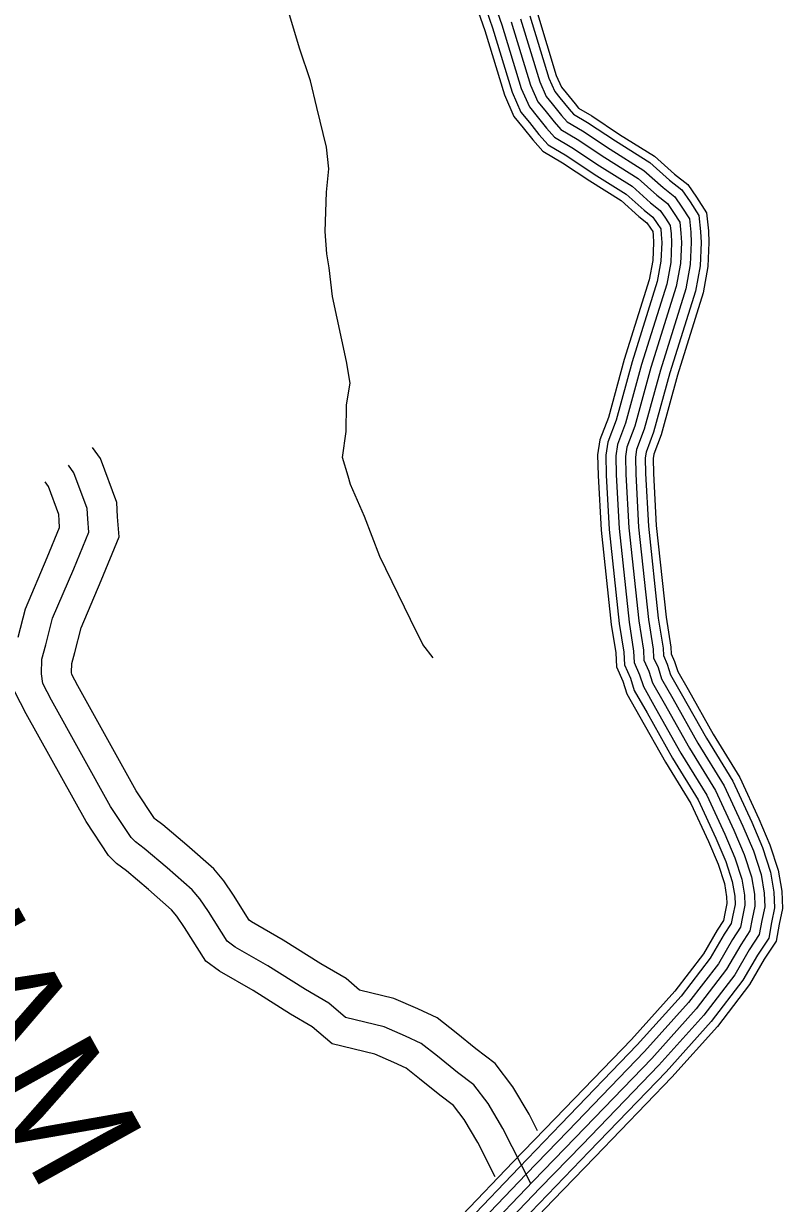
# Model space of a CAD drawing. Extents: x 1551132 to 1791609, y 378168 to 563823.
# Drawn here: x 1601513 to 1603906, y 407426 to 411145 of the extents above; entities that cross this region are included whole.
import ezdxf

# ---------------------------------------------------------------- set-up
doc = ezdxf.new("R2010")
doc.units = 0
for name, color, linetype in [('DESIGN - ROW - Right-of-Way and Easement Labels', 7, 'Continuous'), ('DESIGN - TRANSPORTATION - Text', 7, 'Continuous'), ('SURVEY - PROPERTY - Owners', 7, 'Continuous'), ('SURVEY - TRANSPORTATION - Roads', 7, 'Continuous')]:
    doc.layers.add(name, color=color, linetype=linetype)

msp = doc.modelspace()

# ---------------------------------------------------------------- linework, layer by layer
at = {"layer": 'DESIGN - TRANSPORTATION - Text'}
msp.add_lwpolyline([(1602805.446, 409145.433), (1602772.13, 409188.017), (1602733.373, 409266.761), (1602636.5, 409464.616), (1602588.493, 409591.586), (1602544.086, 409692.455), (1602536.494, 409718.623), (1602519.403, 409776.991), (1602530.67, 409858.968), (1602531.97, 409943.095), (1602543.019, 410011.047), (1602532.078, 410079.341), (1602487.288, 410284.404), (1602476.688, 410374.732), (1602469.38, 410418.924), (1602464.472, 410489.126), (1602468.388, 410613.296), (1602475.53, 410687.315), (1602468.588, 410755.55), (1602438.539, 410880.237), (1602417.856, 410964.714), (1602383.474, 411067.425), (1602303.668, 411335.14)], dxfattribs=at)
at = {"layer": 'SURVEY - PROPERTY - Owners'}
for points in [[(1603051.058, 411150.119), (1603111.94, 410950.814), (1603135.106, 410898.363), (1603156.689, 410871.987), (1603186.105, 410835.461), (1603207.713, 410811.085), (1603259.203, 410780.234), (1603346.259, 410722.783), (1603451.174, 410657.048), (1603510.314, 410604.038), (1603543.88, 410577.471), (1603563.429, 410549.12), (1603582.954, 410518.761), (1603586.42, 410484.644), (1603587.954, 410454.568), (1603584.929, 410388.491), (1603571.829, 410316.564), (1603491.922, 410061.341), (1603441.082, 409875.786), (1603416.082, 409810.051), (1603411.624, 409780.067), (1603412.749, 409723.948), (1603422.14, 409555.502), (1603453.581, 409262.486), (1603468.139, 409170.092), (1603469.647, 409138.008), (1603485.105, 409103.707), (1603496.53, 409067.465), (1603533.512, 409002.78), (1603613.269, 408861.293), (1603695.15, 408727.789), (1603753.174, 408602.661), (1603785.964, 408526.017), (1603808.864, 408455.532), (1603818.014, 408401.297), (1603819.43, 408363.205), (1603810.814, 408323.27), (1603804.231, 408285.302), (1603775.573, 408241.66), (1603730.399, 408164.216), (1603634.534, 408039.471), (1603494.204, 407883.358), (1603252.476, 407632.635), (1603120.446, 407496.431), (1602961.983, 407330.577)], [(1603134.329, 407655.127), (1603107.788, 407707.578), (1603056.573, 407793.981), (1603000.324, 407867.366), (1602939.992, 407913.017), (1602877.735, 407963.352), (1602817.17, 408011.561), (1602756.138, 408039.62), (1602680.415, 408072.254), (1602572.743, 408098.788), (1602530.244, 408134.606), (1602451.129, 408181.257), (1602332.048, 408255.417), (1602231.692, 408313.577), (1602224.743, 408318.561), (1602175.244, 408397.296), (1602144.428, 408442.897), (1602113.187, 408480.598), (1602027.897, 408555.583), (1601951.849, 408619.368), (1601928.141, 408636.911), (1601925.816, 408639.311), (1601868.176, 408726.213), (1601683.964, 409057.255), (1601665.356, 409093.214), (1601664.556, 409100.039), (1601664.981, 409127.823), (1601674.731, 409163.041), (1601694.464, 409240.726), (1601758.162, 409389.755), (1601814.778, 409526.659), (1601809.77, 409589.844), (1601807.636, 409635.187), (1601755.771, 409773.824), (1601730.688, 409808.458)], [(1603112.938, 407488.573), (1603025.073, 407662.202), (1602978.325, 407741.071), (1602933.259, 407799.872), (1602881.893, 407838.732), (1602818.728, 407889.8), (1602767.396, 407930.667), (1602717.781, 407953.476), (1602650.274, 407982.569), (1602528.81, 408012.503), (1602475.536, 408057.404), (1602402.255, 408100.613), (1602283.474, 408174.582), (1602180.46, 408234.283), (1602154.769, 408252.709), (1602096.246, 408345.786), (1602068.888, 408386.279), (1602045.338, 408414.696), (1601966.465, 408484.04), (1601893.459, 408545.275), (1601865.793, 408565.742), (1601852.026, 408579.976), (1601787.57, 408677.153), (1601600.883, 409012.645), (1601573.708, 409065.155), (1601570.183, 409095.264), (1601570.892, 409141.34), (1601583.591, 409187.225), (1601604.883, 409271.044), (1601671.239, 409426.306), (1601718.997, 409541.776), (1601715.655, 409583.902), (1601714.147, 409615.986), (1601671.923, 409728.839), (1601654.315, 409753.156)], [(1601495.918, 409210.492), (1601518.701, 409300.211), (1601587.625, 409461.465), (1601626.849, 409556.318), (1601625.116, 409578.185), (1601624.207, 409597.519), (1601591.267, 409685.571), (1601580.85, 409699.955)], [(1603000.699, 407509.482), (1602945.509, 407618.543), (1602903.051, 407690.17), (1602868.735, 407734.937), (1602826.003, 407767.272), (1602761.963, 407819.048), (1602719.514, 407852.849), (1602680.882, 407870.599), (1602621.275, 407896.291), (1602486.544, 407929.492), (1602422.904, 407983.135), (1602355.239, 408023.028), (1602236.75, 408096.822), (1602131.17, 408158.006), (1602087.454, 408189.366), (1602020.256, 408296.235), (1601996.215, 408331.819), (1601980.065, 408351.303), (1601907.367, 408415.213), (1601837.293, 408473.998), (1601805.811, 408497.282), (1601781.036, 408522.899), (1601710.03, 408629.952), (1601520.959, 408969.736), (1601485.544, 409038.163)]]:
    msp.add_lwpolyline(points, dxfattribs=at)
at = {"layer": 'SURVEY - TRANSPORTATION - Roads'}
for points in [[(1602901.112, 411315.073), (1602967.644, 411122.943), (1603029.584, 410920.171), (1603059.683, 410852.028), (1603088.591, 410816.702), (1603119.09, 410778.826), (1603151.039, 410742.783), (1603212.488, 410705.966), (1603298.81, 410648.998), (1603398.233, 410586.704), (1603453.773, 410536.92), (1603479.131, 410516.844), (1603490.423, 410500.486), (1603497.814, 410488.985), (1603498.931, 410477.968), (1603500.139, 410454.343), (1603497.572, 410398.4), (1603486.506, 410337.606), (1603407.741, 410086.041), (1603357.6, 409903.028), (1603330.718, 409832.351), (1603323.776, 409785.675), (1603325.084, 409720.623), (1603334.684, 409548.377), (1603366.6, 409250.969), (1603380.749, 409161.175), (1603382.816, 409117.199), (1603403.007, 409072.39), (1603415.707, 409032.105), (1603457.231, 408959.47), (1603537.654, 408816.808), (1603617.718, 408686.263), (1603673.05, 408566.951), (1603703.766, 408495.15), (1603723.449, 408434.573), (1603730.574, 408392.33), (1603731.366, 408370.946), (1603724.691, 408340.021), (1603720.916, 408318.228), (1603700.975, 408287.869), (1603657.451, 408213.242), (1603567.044, 408095.606), (1603429.997, 407943.143), (1603189.411, 407693.603), (1603057.248, 407557.258), (1602896.385, 407388.895)], [(1602925.436, 411323.407), (1602992.101, 411130.91), (1603053.733, 410929.155), (1603081.791, 410865.612), (1603108.557, 410832.911), (1603138.739, 410795.426), (1603167.655, 410762.809), (1603226.179, 410727.741), (1603312.719, 410670.632), (1603413.749, 410607.33), (1603470.348, 410556.604), (1603498.114, 410534.62), (1603511.822, 410514.744), (1603522.772, 410497.719), (1603524.58, 410479.927), (1603525.88, 410454.409), (1603523.188, 410395.491), (1603511.522, 410331.439), (1603432.424, 410078.799), (1603382.075, 409895.045), (1603355.742, 409825.809), (1603349.534, 409784.033), (1603350.784, 409721.598), (1603360.325, 409550.469), (1603392.099, 409254.344), (1603406.365, 409163.792), (1603408.274, 409123.299), (1603427.073, 409081.573), (1603439.406, 409042.472), (1603479.597, 408972.17), (1603559.82, 408829.85), (1603640.418, 408698.438), (1603696.542, 408577.418), (1603727.866, 408504.2), (1603748.49, 408440.715), (1603756.207, 408394.964), (1603757.182, 408368.68), (1603749.94, 408335.112), (1603745.34, 408308.578), (1603722.849, 408274.319), (1603678.833, 408198.867), (1603586.827, 408079.147), (1603448.822, 407925.618), (1603207.902, 407675.728), (1603075.772, 407539.424), (1602915.617, 407371.795)], [(1602954.769, 411333.449), (1603021.576, 411140.519), (1603082.832, 410939.98), (1603108.448, 410881.987), (1603132.623, 410852.445), (1603162.422, 410815.444), (1603187.688, 410786.943), (1603242.695, 410753.992), (1603329.493, 410696.707), (1603432.466, 410632.189), (1603490.331, 410580.321), (1603520.997, 410556.045), (1603537.63, 410531.928), (1603552.863, 410508.236), (1603555.504, 410482.285), (1603556.921, 410454.484), (1603554.054, 410391.991), (1603541.671, 410323.998), (1603462.173, 410070.074), (1603411.574, 409885.411), (1603385.916, 409817.934), (1603380.575, 409782.05), (1603381.766, 409722.773), (1603391.233, 409552.986), (1603422.84, 409258.42), (1603437.256, 409166.942), (1603438.956, 409130.658), (1603456.089, 409092.64), (1603467.964, 409054.964), (1603506.555, 408987.471), (1603586.544, 408845.567), (1603667.784, 408713.114), (1603724.858, 408590.035), (1603756.915, 408515.108), (1603778.673, 408448.123), (1603787.114, 408398.13), (1603788.306, 408365.938), (1603780.381, 408329.187), (1603774.79, 408296.936), (1603749.207, 408257.993), (1603704.616, 408181.541), (1603610.685, 408059.305), (1603471.513, 407904.484), (1603230.194, 407654.185), (1603098.113, 407517.932), (1602938.8, 407351.186)], [(1603080.541, 411159.719), (1603141.048, 410961.648), (1603161.764, 410914.738), (1603180.755, 410891.529), (1603209.788, 410855.478), (1603227.737, 410835.228), (1603275.711, 410806.477), (1603363.026, 410748.859), (1603469.882, 410681.907), (1603530.297, 410627.756), (1603566.763, 410598.897), (1603589.229, 410566.312), (1603613.045, 410529.286), (1603617.336, 410487.002), (1603618.986, 410454.651), (1603615.803, 410384.991), (1603601.987, 410309.131), (1603521.672, 410052.607), (1603470.589, 409866.161), (1603446.248, 409802.167), (1603442.673, 409778.083), (1603443.732, 409725.123), (1603453.048, 409558.019), (1603484.322, 409266.553), (1603499.022, 409173.242), (1603500.338, 409145.358), (1603514.121, 409114.774), (1603525.096, 409079.965), (1603560.47, 409018.088), (1603639.993, 408877.018), (1603722.516, 408742.464), (1603781.49, 408615.286), (1603815.014, 408536.926), (1603839.055, 408462.941), (1603848.913, 408404.464), (1603850.554, 408360.471), (1603841.246, 408317.353), (1603833.672, 408273.669), (1603801.939, 408225.326), (1603756.182, 408146.89), (1603658.384, 408019.637), (1603516.895, 407862.233), (1603274.759, 407611.084), (1603142.779, 407474.931), (1602985.166, 407309.968)], [(1603110.015, 411169.328), (1603170.147, 410972.473), (1603188.422, 410931.113), (1603204.821, 410911.063), (1603233.47, 410875.495), (1603247.77, 410859.362), (1603292.227, 410832.728), (1603379.8, 410774.934), (1603488.598, 410706.766), (1603550.28, 410651.473), (1603589.645, 410620.322), (1603615.036, 410583.496), (1603643.136, 410539.803), (1603648.261, 410489.36), (1603650.027, 410454.726), (1603646.669, 410381.491), (1603632.136, 410301.689), (1603551.421, 410043.882), (1603500.089, 409856.527), (1603476.422, 409794.292), (1603473.714, 409776.1), (1603474.714, 409726.299), (1603483.955, 409560.536), (1603515.063, 409270.628), (1603529.913, 409176.392), (1603531.021, 409152.717), (1603543.137, 409125.841), (1603553.654, 409092.457), (1603587.428, 409033.389), (1603666.717, 408892.735), (1603749.882, 408757.14), (1603809.806, 408627.903), (1603844.063, 408547.834), (1603869.237, 408470.349), (1603879.821, 408407.631), (1603881.679, 408357.729), (1603871.687, 408311.428), (1603863.121, 408262.027), (1603828.297, 408209), (1603781.964, 408129.565), (1603682.242, 407999.795), (1603539.586, 407841.099), (1603297.05, 407589.542), (1603165.12, 407453.439), (1603008.349, 407289.359)], [(1603133.523, 411176.986), (1603193.355, 410981.106), (1603209.671, 410944.172), (1603224.012, 410926.647), (1603252.353, 410891.454), (1603263.736, 410878.612), (1603305.385, 410853.653), (1603393.167, 410795.727), (1603503.514, 410726.583), (1603566.213, 410670.39), (1603607.887, 410637.406), (1603635.611, 410597.205), (1603667.127, 410548.195), (1603672.91, 410491.235), (1603674.768, 410454.793), (1603671.285, 410378.691), (1603656.185, 410295.764), (1603575.145, 410036.915), (1603523.613, 409848.852), (1603500.472, 409788), (1603498.464, 409774.516), (1603499.414, 409727.232), (1603508.597, 409562.544), (1603539.571, 409273.87), (1603554.537, 409178.901), (1603555.487, 409158.584), (1603566.27, 409134.666), (1603576.428, 409102.424), (1603608.919, 409045.597), (1603688.025, 408905.269), (1603771.698, 408768.84), (1603832.388, 408637.97), (1603867.229, 408556.535), (1603893.312, 408476.258), (1603904.462, 408410.156), (1603906.487, 408355.554), (1603895.953, 408306.711), (1603886.595, 408252.752), (1603849.321, 408195.983), (1603802.522, 408115.748), (1603701.258, 407983.978), (1603557.678, 407824.257), (1603314.817, 407572.358), (1603182.928, 407436.296), (1603026.831, 407272.925)], [(1603051.058, 411150.119), (1603111.94, 410950.814), (1603135.106, 410898.363), (1603156.689, 410871.987), (1603186.105, 410835.461), (1603207.713, 410811.085), (1603259.203, 410780.234), (1603346.259, 410722.783), (1603451.174, 410657.048), (1603510.314, 410604.038), (1603543.88, 410577.471), (1603563.429, 410549.12), (1603582.954, 410518.761), (1603586.42, 410484.644), (1603587.954, 410454.568), (1603584.929, 410388.491), (1603571.829, 410316.564), (1603491.922, 410061.341), (1603441.082, 409875.786), (1603416.082, 409810.051), (1603411.624, 409780.067), (1603412.749, 409723.948), (1603422.14, 409555.502), (1603453.581, 409262.486), (1603468.139, 409170.092), (1603469.647, 409138.008), (1603485.105, 409103.707), (1603496.53, 409067.465), (1603533.512, 409002.78), (1603613.269, 408861.293), (1603695.15, 408727.789), (1603753.174, 408602.661), (1603785.964, 408526.017), (1603808.864, 408455.532), (1603818.014, 408401.297), (1603819.43, 408363.205), (1603810.814, 408323.27), (1603804.231, 408285.302), (1603775.573, 408241.66), (1603730.399, 408164.216), (1603634.534, 408039.471), (1603494.204, 407883.358), (1603252.476, 407632.635), (1603120.446, 407496.431), (1602961.983, 407330.577)], [(1603051.058, 411150.119), (1603111.94, 410950.814), (1603135.106, 410898.363), (1603156.689, 410871.987), (1603186.105, 410835.461), (1603207.713, 410811.085), (1603259.203, 410780.234), (1603346.259, 410722.783), (1603451.174, 410657.048), (1603510.314, 410604.038), (1603543.88, 410577.471), (1603563.429, 410549.12), (1603582.954, 410518.761), (1603586.42, 410484.644), (1603587.954, 410454.568), (1603584.929, 410388.491), (1603571.829, 410316.564), (1603491.922, 410061.341), (1603441.082, 409875.786), (1603416.082, 409810.051), (1603411.624, 409780.067), (1603412.749, 409723.948), (1603422.14, 409555.502), (1603453.581, 409262.486), (1603468.139, 409170.092), (1603469.647, 409138.008), (1603485.105, 409103.707), (1603496.53, 409067.465), (1603533.512, 409002.78), (1603613.269, 408861.293), (1603695.15, 408727.789), (1603753.174, 408602.661), (1603785.964, 408526.017), (1603808.864, 408455.532), (1603818.014, 408401.297), (1603819.43, 408363.205), (1603810.814, 408323.27), (1603804.231, 408285.302), (1603775.573, 408241.66), (1603730.399, 408164.216), (1603634.534, 408039.471), (1603494.204, 407883.358), (1603252.476, 407632.635), (1603120.446, 407496.431), (1602961.983, 407330.577)]]:
    msp.add_lwpolyline(points, dxfattribs=at)

# ---------------------------------------------------------------- texts
at = {"layer": 'DESIGN - ROW - Right-of-Way and Easement Labels'}
msp.add_text('WILLIAM', height=370.0052, rotation=299.093447, dxfattribs=at).set_placement((1600591.024, 409228.06))

doc.saveas('drawing.dxf')
